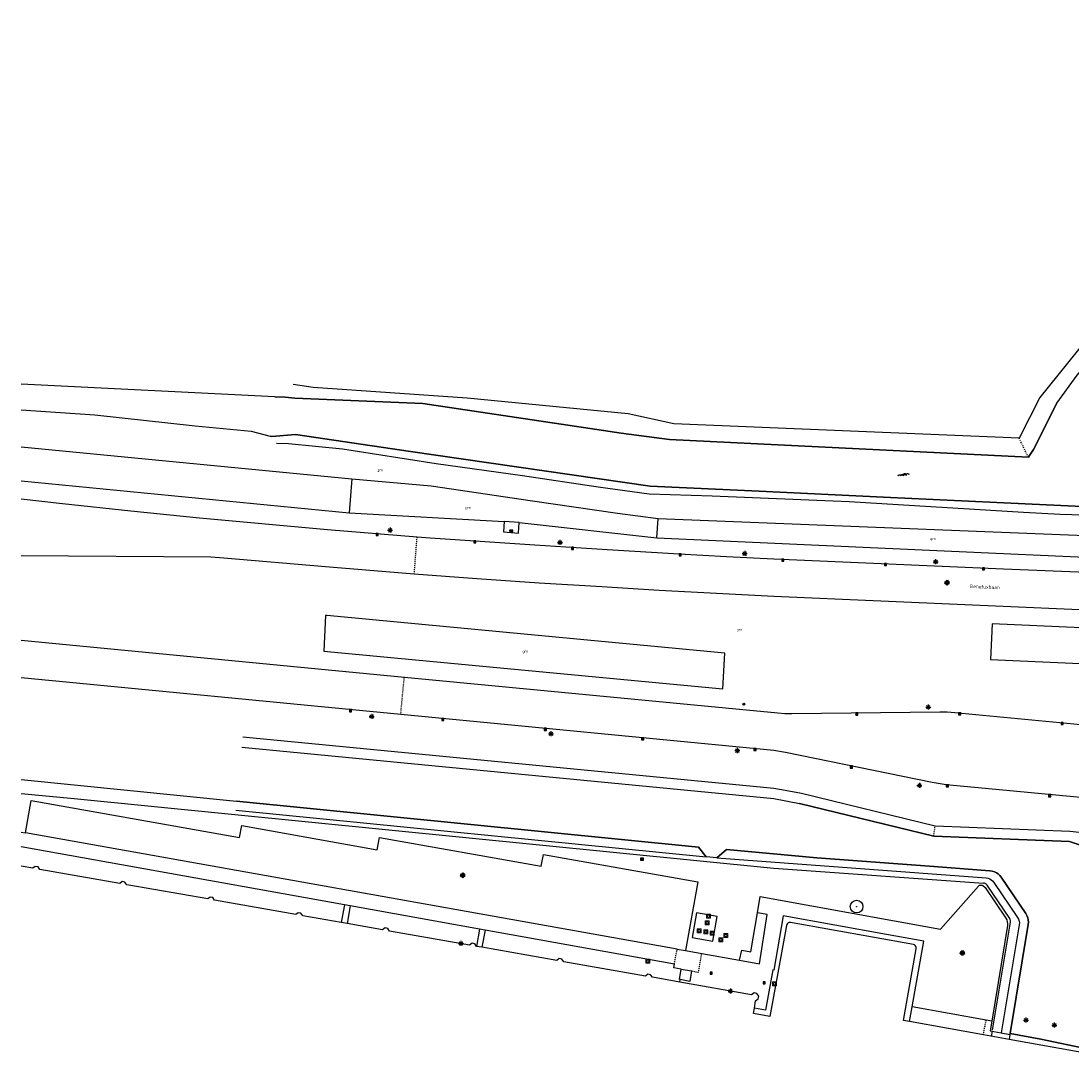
# Model space of a CAD drawing. Header units: metres. Extents: x 116958 to 118326, y 475500 to 477904.
# Tile 972 of 1001: x 117500 to 117709, y 477689 to 477896. Entities that reach past the tile are written whole.
import ezdxf

# ---------------------------------------------------------------- set-up
doc = ezdxf.new("R2010")
doc.units = ezdxf.units.M
doc.header["$LTSCALE"] = 0.2
doc.linetypes.add('MATGRENS', pattern=[2, 1, -1])
doc.layers.get('0').update_dxf_attribs({"color": 6})
for name, color, linetype in [('B-WE-GR-BOOM-G', 252, 'Continuous'), ('B-WE-GR-GROENVOORZIENING-GV', 252, 'Continuous'), ('B-WE-GW-WATERGANG_INSTEEK-G', 252, 'Continuous'), ('B-WE-GW-WATERGANG_WATERLIJN-G', 252, 'Continuous'), ('B-WE-IE-MEUBILAIR_WEGMEUBILAIR_LICHTMAST-G', 252, 'Continuous'), ('B-WE-IE-MEUBILAIR_WEGMEUBILAIR_VERKEERSBORD-PAAL', 252, 'Continuous'), ('B-WE-IE-MEUBILAIR_WEGMEUBILAIR_VERKEERSLICHT-G', 252, 'Continuous'), ('B-WE-IE-TERREINAFSCHEIDING_KUNSTMATIG_HEKWERK-G', 252, 'HEKWERK'), ('B-WE-KL-DATA_KAST-G', 90, 'Continuous'), ('B-WE-KW-KUNSTWERK_WALBESCHERMING-GV', 252, 'Continuous'), ('B-WE-OG-BEBOUWING-GV', 252, 'Continuous'), ('B-WE-OG-STRAATNAAM-T35', 3, 'Continuous'), ('B-WE-RI-HWA_KOLK_TROTTOIRKOLK-G', 252, 'Continuous'), ('B-WE-VH-MATERIAALGRENS-G', 252, 'MATGRENS'), ('B-WE-VH-VERHARDING_ASFALT-GV', 252, 'Continuous')]:
    doc.layers.add(name, color=color, linetype=linetype)
doc.layers.add('B-WE-RI-RIOOLPUT', color=31, linetype='Continuous', lineweight=0)
doc.styles.get("Standard").update_dxf_attribs({"font": 'isocp.shx'})
doc.linetypes.add('HEKWERK', pattern='A,5,-1,[103,standaard.shx,S=0.5,R=0,X=0,Y=0],-1', length=7)

# ---------------------------------------------------------------- blocks, each defined once
blk = doc.blocks.new('BGTGV')
for p, q in [((0.0197, 0.04605), (-0.0497, 0.00595)), ((0.0433, 0.025), (-0.0433, -0.025)), ((0.0433, -0.025), (-0.0433, 0.025)), ((0.04965, 0.006), (-0.01975, 0.04605)), ((0.01965, -0.046), (-0.0494, -0.00615)), ((0.04955, -0.00605), (-0.0197, -0.046))]:
    blk.add_line(p, q)
blk = doc.blocks.new('BGT_GR')
at = {"insert": (0.043, 0.019), "char_height": 0.1, "attachment_point": 5, "line_spacing_factor": 0.8}
blk.add_mtext('{\\C256;grn}', dxfattribs=at)
blk = doc.blocks.new('BGTWT')
for centre, start_param, end_param in [((-0.024, -0.058), 5.873058, 6.693313), ((0.001, 0.072), 2.731465, 3.55172), ((0.027, -0.043), 5.873058, 6.693313), ((0.028, -0.058), 5.873058, 6.693313), ((0.053, 0.072), 2.731465, 3.55172), ((0.08, -0.043), 5.873058, 6.693313), ((0.106, 0.072), 2.731465, 3.55172), ((-0.106, 0.044), 2.731465, 3.55172), ((-0.08, -0.071), 5.873058, 6.693313), ((-0.053, 0.044), 2.731465, 3.55172), ((-0.05, 0.057), 2.731465, 3.55172), ((-0.027, -0.071), 5.873058, 6.693313), ((-0.001, 0.044), 2.731465, 3.55172), ((0.002, 0.057), 2.731465, 3.55172), ((0.055, 0.057), 2.731465, 3.55172)]:
    blk.add_ellipse(centre, major_axis=(0, 0.0627), ratio=0.52488, start_param=start_param, end_param=end_param)
blk = doc.blocks.new('CELQ70108')
for p, q in [((-0.62, 0.31), (0.62, 0.31)), ((-0.62, -0.31), (-0.62, 0.31)), ((-0.62, -0.31), (0.62, 0.31)), ((0.62, -0.31), (0.62, 0.31)), ((-0.62, -0.31), (0.62, -0.31))]:
    blk.add_line(p, q)
blk = doc.blocks.new('CELQ211865')
for p, q in [((-0.5, 0), (0.5, 0)), ((0.35, -0.34), (-0.35, 0.34)), ((0.35, 0.34), (-0.35, -0.34)), ((0, 0.53), (0, -0.47))]:
    blk.add_line(p, q)
blk = doc.blocks.new('Vb')
blk.add_lwpolyline([(125, -138), (-127, -138), (0, 185), (114, -100), (-71, -100), (0, 100), (56, -60), (-13, -60), (0, -20), (1, 30)])
blk.add_circle((0, 0), 200)
blk = doc.blocks.new('CELQ201000')
at = {"flags": 128}
for points in [[(-0.25, -0.25), (-0.25, 0.25), (0.25, 0.25), (0.25, -0.25), (-0.25, -0.25)], [(-0.18, -0.18), (-0.18, 0.18), (0.18, 0.18), (0.18, -0.18), (-0.18, -0.18)], [(-0.11, -0.11), (-0.11, 0.11), (0.11, 0.11), (0.11, -0.11), (-0.11, -0.11)], [(-0.04, -0.04), (-0.04, 0.04), (0.04, 0.04), (0.04, -0.04), (-0.04, -0.04)]]:
    blk.add_lwpolyline(points, dxfattribs=at)
blk = doc.blocks.new('Pbrd')
for points in [[(-400, -400), (400, -400), (400, 400), (-400, 400)], [(-200, -200), (200, -200), (200, 200), (-200, 200)]]:
    blk.add_lwpolyline(points, close=True)
blk = doc.blocks.new('Kvtrot')
blk.add_line((0, -420), (420, 0))
at = {"flags": 128}
blk.add_lwpolyline([(0, -420), (420, -420), (420, 0), (0, 0)], close=True, dxfattribs=at)
blk = doc.blocks.new('Bestboom')
h = blk.add_hatch(color=256)
h.dxf.hatch_style = 1
h.paths.add_polyline_path([(41, 0, 1), (-41, 0, 1)])
for radius in [1260, 41.1]:
    blk.add_circle((0, 0), radius)

msp = doc.modelspace()

# ---------------------------------------------------------------- linework, layer by layer
at = {"layer": 'B-WE-GR-GROENVOORZIENING-GV', "flags": 128}
for points in [[(117500, 477811.252), (117565.919, 477804.824)], [(117500, 477804.48), (117565.377, 477798.105)], [(117565.919, 477804.824), (117565.377, 477798.105)], [(117565.919, 477804.824), (117581.722, 477803.448), (117601.895, 477800.466), (117618.836, 477797.976), (117626.934, 477796.979)], [(117565.377, 477798.105), (117596.242, 477796.317)], [(117599.262, 477796.158), (117596.242, 477796.317)], [(117599.262, 477796.158), (117626.678, 477793.069)], [(117626.678, 477793.069), (117626.934, 477796.979)], [(117626.934, 477796.979), (117728.797, 477792.897), (117729.015, 477788.484)], [(117626.678, 477793.069), (117692.808, 477790.106), (117726.93, 477788.577), (117729.015, 477788.484)], [(117640.22, 477770.123), (117560.955, 477777.619), (117560.691, 477777.644), (117560.347, 477770.489), (117639.876, 477762.968), (117640.22, 477770.123)], [(117770.723, 477772.514), (117693.488, 477775.979), (117693.202, 477768.853), (117770.437, 477765.388), (117770.723, 477772.514)], [(117690.798, 477723.675), (117690.945, 477723.796), (117691.118, 477723.873)], [(117564.428, 477719.935), (117563.81, 477716.43)], [(117565.609, 477719.723), (117564.992, 477716.222)], [(117637.86, 477712.694), (117638.738, 477717.617), (117634.603, 477718.354), (117633.726, 477713.431), (117637.86, 477712.694)], [(117591.386, 477715.094), (117590.774, 477711.675)], [(117592.469, 477714.9), (117591.858, 477711.484)]]:
    msp.add_lwpolyline(points, dxfattribs=at)
at = {"layer": 'B-WE-GW-WATERGANG_INSTEEK-G', "flags": 128}
for points in [[(117771.621, 477826.149), (117755.195, 477825.107), (117749.33, 477825.044), (117745.117, 477827.246), (117736.451, 477831.699), (117722.557, 477837.804), (117720.584, 477838.02), (117719.237, 477838.072), (117717.75, 477837.702), (117716.535, 477837.178), (117715.213, 477835.649), (117714.036, 477834.409), (117712.085, 477832.348), (117703.031, 477821.048), (117698.902, 477812.936)], [(117698.902, 477812.936), (117630.093, 477815.833), (117620.986, 477817.82), (117588.907, 477820.943), (117558.191, 477823.025), (117554.255, 477823.669)], [(117550.938, 477811.971), (117553.279, 477811.888), (117564.065, 477810.849), (117582.742, 477807.932), (117599.915, 477805.519), (117615.003, 477803.257), (117625.182, 477801.883), (117637.74, 477801.461), (117665.032, 477800.352), (117699.786, 477798.215), (117707.086, 477797.798), (117730.546, 477797.17), (117734.087, 477797.191), (117750.634, 477800.531), (117767.578, 477802.652), (117784.959, 477805.848), (117787.692, 477805.806), (117790.288, 477806.572), (117790.944, 477807.472)], [(117682.144, 477735.605), (117655.504, 477742.144), (117652.235, 477742.731), (117649.998, 477743.132), (117544.207, 477753.383)], [(117542.778, 477738.835), (117636.51, 477729.507)], [(117769.315, 477728.407), (117768.088, 477728.63), (117766.85, 477728.779), (117765.604, 477728.853), (117764.357, 477728.851), (117709.019, 477734.599), (117682.144, 477735.605)], [(117638.649, 477729.294), (117692.334, 477725.304), (117692.688, 477725.245), (117693.026, 477725.123), (117693.337, 477724.943), (117693.611, 477724.71), (117693.838, 477724.432), (117698.586, 477717.405), (117698.767, 477717.072), (117698.883, 477716.711), (117698.928, 477716.335), (117698.902, 477715.957), (117695.326, 477694.443)], [(117695.326, 477694.443), (117697.049, 477694.14)], [(117697.049, 477694.14), (117697.079, 477694.314)]]:
    msp.add_lwpolyline(points, dxfattribs=at)
at = {"layer": 'B-WE-GW-WATERGANG_WATERLIJN-G', "flags": 128}
for points in [[(117700.725, 477809.156), (117700.978, 477809.52), (117701.726, 477810.683), (117706.367, 477819.964), (117710.468, 477825.52), (117716.817, 477833.06), (117719.532, 477835.571), (117719.584, 477835.534), (117724.027, 477836.5), (117738.406, 477829.034), (117750.455, 477823.59), (117753.727, 477822.543), (117773.769, 477824.197), (117776.644, 477824.239), (117786.745, 477825.329), (117787.487, 477825.823), (117788.123, 477826.247), (117791.164, 477843.805), (117791.785, 477847.391), (117795.37, 477868.084), (117734.018, 477896.032), (117733.875, 477896.097), (117724.703, 477876.693), (117724.416, 477876.087)], [(117550.58, 477821.207), (117552.629, 477821.105), (117554.537, 477820.903), (117580.085, 477819.841), (117614.713, 477814.665), (117619.561, 477813.961), (117629.219, 477812.67), (117700.725, 477809.156)], [(117790.23, 477807.518), (117755.389, 477802.244), (117729.55, 477798.432), (117728.528, 477798.525), (117700.066, 477799.857), (117671.838, 477801.178), (117647.1, 477802.369), (117625.338, 477803.361), (117577.628, 477810.33), (117554.694, 477813.68), (117549.997, 477813.283), (117549.63, 477813.376)], [(117544.011, 477751.392), (117650, 477741.122), (117655.142, 477740.177), (117681.865, 477733.614)], [(117636.51, 477729.507), (117634.984, 477731.468), (117542.954, 477740.626)], [(117681.865, 477733.614), (117708.944, 477732.6), (117755.908, 477716.666)], [(117697.079, 477694.314), (117700.689, 477716.041), (117700.729, 477716.494), (117700.701, 477716.947), (117700.604, 477717.391), (117700.441, 477717.815), (117700.216, 477718.21), (117695.331, 477725.439), (117695.052, 477725.792), (117694.723, 477726.099), (117694.351, 477726.354), (117693.946, 477726.55), (117693.516, 477726.683), (117693.071, 477726.751), (117681.049, 477727.657), (117658.585, 477729.351), (117640.579, 477730.955), (117638.649, 477729.294)], [(117638.649, 477729.294), (117636.51, 477729.507)], [(117727.264, 477650.448), (117728.436, 477657.291), (117729.931, 477667.069), (117730.107, 477668.381), (117730.186, 477670.357), (117730.082, 477672.314), (117729.809, 477674.271), (117729.332, 477676.185), (117728.71, 477678.056), (117727.884, 477679.848), (117726.907, 477681.552), (117725.794, 477683.165), (117724.526, 477684.685), (117723.127, 477686.062), (117721.603, 477687.306), (117719.977, 477688.399), (117718.268, 477689.359), (117716.455, 477690.161), (117714.591, 477690.77), (117712.689, 477691.202), (117703.19, 477693.171), (117697.079, 477694.314)]]:
    msp.add_lwpolyline(points, dxfattribs=at)
at = {"layer": 'B-WE-IE-TERREINAFSCHEIDING_KUNSTMATIG_HEKWERK-G', "flags": 128}
for points in [[(117500, 477742.132), (117510.597, 477741.145), (117649.998, 477727.261), (117691.791, 477724.279)], [(117692.548, 477723.841), (117692.401, 477724.013), (117692.22, 477724.147), (117692.013, 477724.237), (117691.791, 477724.279)], [(117697.011, 477717.236), (117692.548, 477723.841)], [(117693.586, 477694.952), (117697.169, 477716.513)], [(117697.169, 477716.513), (117697.178, 477716.765), (117697.124, 477717.011), (117697.011, 477717.236)], [(117693.385, 477693.742), (117693.553, 477694.755)]]:
    msp.add_lwpolyline(points, dxfattribs=at)
at = {"layer": 'B-WE-KW-KUNSTWERK_WALBESCHERMING-GV', "flags": 128}
for points in [[(117706.367, 477819.964), (117701.726, 477810.683), (117700.978, 477809.52), (117700.725, 477809.156), (117629.219, 477812.67), (117619.561, 477813.961), (117614.713, 477814.665), (117580.085, 477819.841), (117554.537, 477820.903), (117552.629, 477821.105), (117550.58, 477821.207), (117500, 477823.714)], [(117500, 477818.582), (117514.742, 477817.582), (117534.718, 477815.4), (117545.83, 477814.341), (117549.63, 477813.376), (117549.997, 477813.283), (117554.694, 477813.68), (117577.628, 477810.33), (117625.338, 477803.361), (117647.1, 477802.369), (117671.838, 477801.178), (117700.066, 477799.857), (117728.528, 477798.525), (117729.55, 477798.432)], [(117500, 477744.901), (117542.954, 477740.626), (117634.984, 477731.468), (117636.51, 477729.507)], [(117755.908, 477716.666), (117708.944, 477732.6), (117681.865, 477733.614), (117655.142, 477740.177)], [(117638.649, 477729.294), (117640.579, 477730.955), (117658.585, 477729.351), (117681.049, 477727.657), (117693.071, 477726.751), (117693.516, 477726.683), (117693.946, 477726.55), (117694.351, 477726.354), (117694.723, 477726.099), (117695.052, 477725.792), (117695.331, 477725.439), (117700.216, 477718.21), (117700.441, 477717.815), (117700.604, 477717.391), (117700.701, 477716.947), (117700.729, 477716.494), (117700.689, 477716.041), (117697.079, 477694.314), (117703.19, 477693.171), (117712.689, 477691.202)]]:
    msp.add_lwpolyline(points, dxfattribs=at)
at = {"layer": 'B-WE-OG-BEBOUWING-GV', "flags": 128}
for points in [[(117563.81, 477716.43), (117556.126, 477717.785), (117555.782, 477718.291), (117555.24, 477718.386), (117554.74, 477718.027), (117538.587, 477720.875), (117538.243, 477721.381), (117537.701, 477721.476), (117537.203, 477721.119), (117521.06, 477723.964), (117520.714, 477724.473), (117520.172, 477724.568), (117519.672, 477724.209), (117503.737, 477727.019), (117503.391, 477727.528), (117502.849, 477727.623), (117502.349, 477727.264), (117500, 477727.678)], [(117564.992, 477716.222), (117563.81, 477716.43)], [(117590.774, 477711.675), (117590.428, 477712.184), (117589.886, 477712.279), (117589.386, 477711.92), (117573.451, 477714.73), (117573.105, 477715.239), (117572.563, 477715.334), (117572.063, 477714.975), (117564.992, 477716.222)], [(117677.038, 477696.677), (117675.818, 477696.896), (117678.387, 477711.207), (117678.391, 477711.425), (117678.328, 477711.635), (117678.203, 477711.814), (117678.029, 477711.946), (117677.823, 477712.018), (117653.313, 477716.419), (117653.094, 477716.423), (117652.885, 477716.36), (117652.706, 477716.235), (117652.574, 477716.061), (117652.502, 477715.854), (117649.24, 477697.695), (117645.972, 477698.282), (117646.149, 477699.368)], [(117591.858, 477711.484), (117590.774, 477711.675)], [(117631.266, 477704.544), (117625.809, 477705.506), (117625.463, 477706.015), (117624.921, 477706.11), (117624.421, 477705.751), (117608.136, 477708.618), (117607.782, 477709.139), (117607.26, 477709.231), (117606.748, 477708.863), (117591.858, 477711.484)], [(117631.355, 477705.037), (117631.185, 477705.067), (117631.55, 477707.135)], [(117631.55, 477707.135), (117633.618, 477706.77)], [(117633.618, 477706.77), (117633.253, 477704.702), (117631.355, 477705.037)], [(117646.149, 477699.368), (117646.387, 477700.835), (117646.905, 477701.21), (117646.994, 477701.756), (117646.636, 477702.291), (117646.095, 477702.387), (117645.574, 477702.022), (117631.266, 477704.544)], [(117696.879, 477693.115), (117691.77, 477694.032), (117677.038, 477696.677)], [(117726.104, 477650.669), (117728.952, 477666.612), (117729.199, 477668.46), (117729.275, 477670.351), (117729.175, 477672.227), (117728.914, 477674.098), (117728.457, 477675.931), (117727.862, 477677.721), (117727.074, 477679.43), (117726.136, 477681.066), (117725.068, 477682.614), (117723.856, 477684.068), (117722.519, 477685.384), (117721.06, 477686.574), (117719.5, 477687.623), (117717.86, 477688.544), (117716.129, 477689.31), (117714.348, 477689.892), (117712.508, 477690.31), (117696.879, 477693.115)]]:
    msp.add_lwpolyline(points, dxfattribs=at)
at = {"layer": 'B-WE-VH-MATERIAALGRENS-G', "flags": 128}
for points in [[(117700.725, 477809.156), (117698.902, 477812.936)], [(117578.36, 477785.856), (117578.931, 477793.317)], [(117575.664, 477757.865), (117576.386, 477765.344)], [(117681.865, 477733.614), (117682.144, 477735.605)], [(117691.118, 477723.873), (117690.945, 477723.796), (117690.798, 477723.675)], [(117630.201, 477708.124), (117630.73, 477711.121)], [(117633.618, 477706.77), (117634.997, 477706.527), (117635.653, 477710.244)], [(117691.77, 477694.032), (117692.3, 477696.971)]]:
    msp.add_lwpolyline(points, dxfattribs=at)
at = {"layer": 'B-WE-VH-VERHARDING_ASFALT-GV'}
for p, q in [((117500, 477800.873), (117508.238, 477799.949)), ((117508.238, 477799.949), (117521.898, 477798.462)), ((117521.898, 477798.462), (117535.566, 477797.053)), ((117535.566, 477797.053), (117561.067, 477794.756)), ((117596.242, 477796.317), (117596.113, 477794.277)), ((117599.116, 477794.014), (117599.262, 477796.158)), ((117561.067, 477794.756), (117578.931, 477793.317)), ((117578.931, 477793.317), (117581.508, 477793.11)), ((117581.508, 477793.11), (117602.417, 477791.676)), ((117596.113, 477794.277), (117599.116, 477794.014)), ((117602.417, 477791.676), (117616.777, 477790.755)), ((117537.819, 477789.211), (117500, 477789.519)), ((117540.431, 477789.064), (117537.819, 477789.211)), ((117560.664, 477787.283), (117540.431, 477789.064)), ((117616.777, 477790.755), (117631.142, 477789.904)), ((117631.142, 477789.904), (117640.569, 477789.382)), ((117640.569, 477789.382), (117650, 477788.933)), ((117650, 477788.933), (117695.768, 477786.911)), ((117569.511, 477786.552), (117560.664, 477787.283)), ((117695.768, 477786.911), (117787.393, 477783.322)), ((117578.36, 477785.856), (117569.511, 477786.552)), ((117590.818, 477784.936), (117578.36, 477785.856)), ((117603.281, 477784.087), (117590.818, 477784.936)), ((117615.748, 477783.309), (117603.281, 477784.087)), ((117627.161, 477782.61), (117615.748, 477783.309)), ((117638.579, 477781.979), (117627.161, 477782.61)), ((117650, 477781.418), (117638.579, 477781.979)), ((117783.514, 477775.615), (117650, 477781.418)), ((117500, 477772.693), (117576.386, 477765.344)), ((117575.664, 477757.865), (117500, 477765.174)), ((117576.386, 477765.344), (117650.773, 477758.187)), ((117650, 477750.685), (117575.664, 477757.865)), ((117650.773, 477758.187), (117652.181, 477758.097)), ((117652.181, 477758.097), (117653.591, 477758.071)), ((117653.591, 477758.071), (117683.075, 477758.417)), ((117683.075, 477758.417), (117684.574, 477758.396)), ((117684.574, 477758.396), (117686.07, 477758.313)), ((117686.07, 477758.313), (117747.055, 477752.45)), ((117652.324, 477750.283), (117650, 477750.685)), ((117681.589, 477744.311), (117652.324, 477750.283)), ((117684.361, 477743.88), (117681.589, 477744.311)), ((117779.665, 477734.798), (117684.361, 477743.88)), ((117500.887, 477734.272), (117502.045, 477740.769)), ((117502.045, 477740.769), (117543.557, 477733.368)), ((117500, 477734.43), (117500.887, 477734.272)), ((117543.557, 477733.368), (117543.978, 477735.731)), ((117543.978, 477735.731), (117570.964, 477730.919)), ((117630.73, 477711.121), (117500.887, 477734.272)), ((117570.964, 477730.919), (117571.403, 477733.38)), ((117571.403, 477733.38), (117603.675, 477727.626)), ((117564.428, 477719.935), (117500, 477731.504)), ((117603.675, 477727.626), (117604.096, 477729.989)), ((117604.096, 477729.989), (117634.836, 477724.508)), ((117634.836, 477724.508), (117632.398, 477710.824)), ((117691.118, 477723.873), (117691.306, 477723.902)), ((117691.306, 477723.902), (117691.495, 477723.879)), ((117691.495, 477723.879), (117691.671, 477723.807)), ((117683.226, 477715.096), (117690.798, 477723.675)), ((117691.671, 477723.807), (117692.101, 477723.431)), ((117692.101, 477723.431), (117696.264, 477717.27)), ((117565.609, 477719.723), (117564.428, 477719.935)), ((117591.386, 477715.094), (117565.609, 477719.723)), ((117646.743, 477718.369), (117647.292, 477721.631)), ((117647.292, 477721.631), (117683.226, 477715.096)), ((117645.431, 477710.563), (117646.743, 477718.369)), ((117648.71, 477718.055), (117646.743, 477718.369)), ((117647.143, 477708.211), (117648.71, 477718.055)), ((117651.875, 477717.758), (117649.976, 477706.95)), ((117672.438, 477714.048), (117651.875, 477717.758)), ((117696.555, 477715.865), (117693.426, 477696.769)), ((117696.264, 477717.27), (117696.416, 477716.94)), ((117696.416, 477716.94), (117696.517, 477716.59)), ((117696.517, 477716.59), (117696.564, 477716.229)), ((117696.564, 477716.229), (117696.555, 477715.865)), ((117592.469, 477714.9), (117591.386, 477715.094)), ((117630.201, 477708.124), (117592.469, 477714.9)), ((117679.929, 477712.697), (117672.438, 477714.048)), ((117677.571, 477699.629), (117679.929, 477712.697)), ((117630.73, 477711.121), (117632.398, 477710.824)), ((117632.398, 477710.824), (117635.653, 477710.244)), ((117635.653, 477710.244), (117643.177, 477708.902)), ((117643.177, 477708.902), (117643.605, 477710.883)), ((117643.605, 477710.883), (117645.431, 477710.563)), ((117630.073, 477707.396), (117630.201, 477708.124)), ((117631.55, 477707.135), (117630.073, 477707.396)), ((117643.177, 477708.902), (117647.143, 477708.211)), ((117631.266, 477704.544), (117631.355, 477705.037)), ((117649.782, 477706.976), (117648.353, 477698.972)), ((117649.976, 477706.95), (117649.782, 477706.976)), ((117648.353, 477698.972), (117646.149, 477699.368)), ((117677.038, 477696.677), (117677.571, 477699.629)), ((117692.3, 477696.971), (117677.571, 477699.629)), ((117693.426, 477696.769), (117692.3, 477696.971)), ((117693.426, 477696.769), (117693.109, 477694.832)), ((117693.109, 477694.832), (117695.326, 477694.443)), ((117697.049, 477694.14), (117696.879, 477693.115))]:
    msp.add_line(p, q, dxfattribs=at)

# ---------------------------------------------------------------- block references
at = {"layer": 'B-WE-GR-BOOM-G', "xscale": 0.001, "yscale": 0.001, "zscale": 0.001}
msp.add_blockref('Bestboom', (117666.509, 477719.607), dxfattribs=at)
at = {"layer": 'B-WE-GR-GROENVOORZIENING-GV', "xscale": 5, "yscale": 5, "zscale": 5}
for p in [(117571.345, 477806.441), (117588.839, 477798.947), (117681.508, 477792.731), (117642.942, 477774.64), (117600.283, 477770.306)]:
    msp.add_blockref('BGT_GR', p, dxfattribs=at)
at = {"layer": 'B-WE-GW-WATERGANG_WATERLIJN-G', "xscale": 10, "yscale": 10, "zscale": 10}
msp.add_blockref('BGTWT', (117675.847, 477805.684), dxfattribs=at)
at = {"layer": 'B-WE-IE-MEUBILAIR_WEGMEUBILAIR_LICHTMAST-G'}
for p in [(117573.552, 477794.594), (117607.394, 477792.161), (117644.211, 477789.943), (117682.255, 477788.298), (117680.776, 477759.321), (117569.881, 477757.485), (117605.6, 477754.037), (117642.73, 477750.679), (117679.022, 477743.731), (117587.663, 477712.224), (117641.389, 477702.76), (117700.238, 477696.983), (117705.898, 477695.968)]:
    msp.add_blockref('CELQ211865', p, dxfattribs=at)
at = {"layer": 'B-WE-IE-MEUBILAIR_WEGMEUBILAIR_VERKEERSBORD-PAAL', "xscale": 0.001, "yscale": 0.001, "zscale": 0.001}
msp.add_blockref('Vb', (117644.037, 477759.953), dxfattribs=at)
at = {"layer": 'B-WE-IE-MEUBILAIR_WEGMEUBILAIR_VERKEERSLICHT-G'}
msp.add_blockref('CELQ201000', (117623.74, 477729.065), dxfattribs=at)
at = {"layer": 'B-WE-KL-DATA_KAST-G', "xscale": 0.5, "yscale": 0.5, "zscale": 0.5}
msp.add_blockref('CELQ70108', (117597.706, 477794.507), dxfattribs=at)
at = {"layer": 'B-WE-RI-HWA_KOLK_TROTTOIRKOLK-G', "xscale": 0.001, "yscale": 0.001, "zscale": 0.001}
for p in [(117570.777, 477793.957), (117590.211, 477792.513), (117609.661, 477791.203), (117631.142, 477789.904), (117651.603, 477788.864), (117672.066, 477787.978), (117691.571, 477787.103), (117565.453, 477758.859), (117666.338, 477758.193), (117686.838, 477758.241), (117583.854, 477757.094), (117707.233, 477756.289), (117604.276, 477755.131), (117623.655, 477753.263), (117646.043, 477751.102), (117665.232, 477747.621), (117684.361, 477743.88), (117704.769, 477741.927), (117637.318, 477706.522), (117647.868, 477704.62)]:
    msp.add_blockref('Kvtrot', p, dxfattribs=at)
at = {"layer": 'B-WE-RI-RIOOLPUT', "xscale": 0.001, "yscale": 0.001, "zscale": 0.001}
for p in [(117636.988, 477717.688), (117636.727, 477716.336), (117635.147, 477714.795), (117636.484, 477714.556), (117637.731, 477714.294), (117639.443, 477713.001), (117640.455, 477713.835), (117624.882, 477708.708), (117650.117, 477704.202)]:
    msp.add_blockref('Pbrd', p, dxfattribs=at)
at = {"layer": 'B-WE-VH-VERHARDING_ASFALT-GV', "xscale": 10, "yscale": 10, "zscale": 10}
for p in [(117684.528, 477784.139), (117588.016, 477725.796), (117687.576, 477710.335)]:
    msp.add_blockref('BGTGV', p, dxfattribs=at)

# ---------------------------------------------------------------- texts
at = {"layer": 'B-WE-OG-STRAATNAAM-T35', "insert": (117689.069, 477783.465), "char_height": 0.7, "attachment_point": 4, "rotation": 357.47809, "line_spacing_factor": 0.8}
msp.add_mtext('{\\C256;Beneluxbaan}', dxfattribs=at)

doc.saveas('drawing.dxf')
